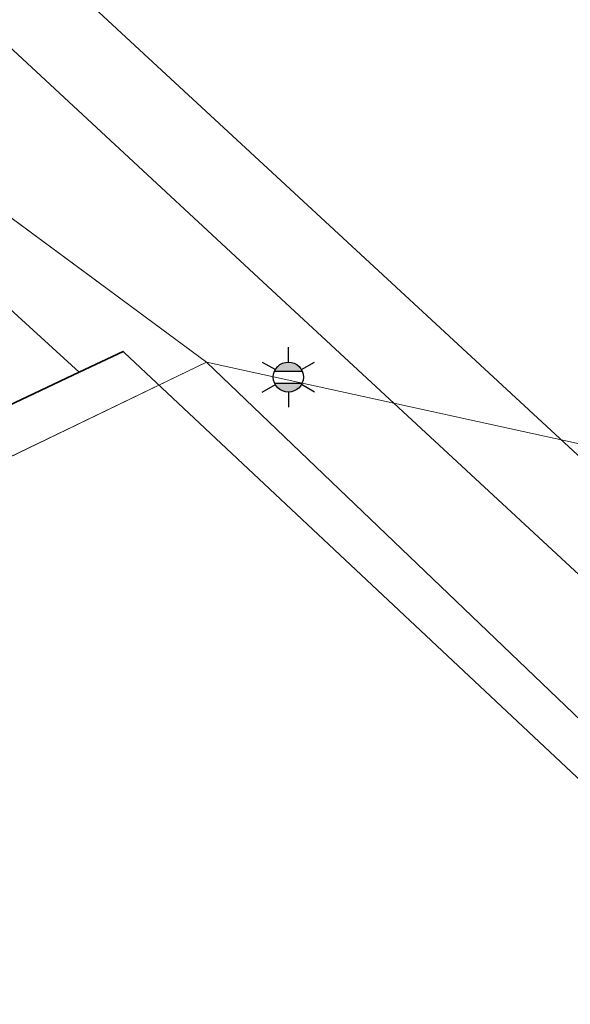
# Model space of a CAD drawing. Header units: millimetres. Extents: x 162876 to 168130, y 402614 to 405602.
# Tile 942 of 1056: x 165527.84 to 165533.63, y 403915.49 to 403925.85. Entities that reach past the tile are written whole.
import ezdxf
from ezdxf.enums import TextEntityAlignment as Align

# ---------------------------------------------------------------- set-up
doc = ezdxf.new("R2010")
doc.units = ezdxf.units.MM
for name, color, linetype, lineweight in [('X-CA190022.004-UO-BGT_Ondergrond$0$GE_314_WGDRijbaanLokaleweg_Vlak_GEM', 253, 'Continuous', 9), ('X-CA190022.004-UO-BGT_Ondergrond$0$GE_316_WGDFietspad_Vlak_GEM', 253, 'Continuous', 9), ('X-CA190022.004-UO-BGT_Ondergrond$0$GE_317_WGDVoetpad_Vlak_GEM', 253, 'Continuous', 9), ('X-CA190022.004-UO-BGT_Ondergrond$0$GE_479_BTDGroenvoorziening_grasenkruida_GEM', 253, 'Continuous', 9), ('X-CA190022.004-UO-BGT_Ondergrond$0$GE_601_PNDgrondvlakpand_Vlak_MV_GEM', 34, 'Continuous', 35), ('X-CA190022.004-UO-BGT_Ondergrond$0$GE_861_PALLichtmast_Punt_GEM', 202, 'Continuous', 25), ('X-CA190022.004-UO-KAD_Percelen$0$B-WE-KG-GRENS_PERCEEL-GV', 150, 'Continuous', 9)]:
    doc.layers.add(name, color=color, linetype=linetype, lineweight=lineweight)
doc.styles.add('X-CA190022.004-UO-BGT_Ondergrond$0$NLCS-ISO', font='NLCS-ISO.ttf')

# ---------------------------------------------------------------- blocks, each defined once
blk = doc.blocks.new('X-CA190022.004-UO-BGT_Ondergrond$0$N-SIE-WEG_LICHTMAST-SO')
h = blk.add_hatch(color=256)
h.paths.add_polyline_path([(1.163, 0.5, 0.658505), (-1.163, 0.5)])
h.paths.add_polyline_path([(-1.163, -0.5, 0.658505), (1.163, -0.5)])
at = {"flags": 128}
for points in [[(0, 1.266), (0, 2.531)], [(-2.192, 1.266), (-1.096, 0.633)], [(1.096, 0.633), (2.192, 1.266)], [(-1.163, 0.5), (1.163, 0.5)], [(-2.192, -1.266), (-1.096, -0.633)], [(-1.163, -0.5), (1.163, -0.5)], [(2.192, -1.266), (1.096, -0.633)], [(0, -1.266), (0, -2.531)]]:
    blk.add_lwpolyline(points, dxfattribs=at)
at = {"ltscale": 0.5}
blk.add_circle((0, 0), 1.266, dxfattribs=at)
at = {"style": 'X-CA190022.004-UO-BGT_Ondergrond$0$NLCS-ISO'}
blk.add_attdef('TYPE', text='', height=1.8, dxfattribs=at).set_placement((0, 2.531), align=Align.BOTTOM_CENTER)
blk = doc.blocks.new('X-CA190022.004-UO-BGT_Ondergrond$0$IMGEOLichtmastpaal')
at = {"xscale": 5, "yscale": 5, "zscale": 5}
blk.add_blockref('X-CA190022.004-UO-BGT_Ondergrond$0$N-SIE-WEG_LICHTMAST-SO', (0.04, 6.39), dxfattribs=at)

msp = doc.modelspace()

# ---------------------------------------------------------------- linework, layer by layer
at = {"layer": 'X-CA190022.004-UO-BGT_Ondergrond$0$GE_314_WGDRijbaanLokaleweg_Vlak_GEM', "flags": 128}
msp.add_lwpolyline([(165603.654, 403856.382), (165568.085, 403889.49), (165541.795, 403913.781), (165529.235, 403925.402), (165520.419, 403933.575), (165520.087, 403933.866), (165523.323, 403937.554), (165529.906, 403931.68), (165538.49, 403923.781), (165547.496, 403915.416), (165552.684, 403910.592), (165559.352, 403904.391), (165562.959, 403901.025)], dxfattribs=at)
at = {"layer": 'X-CA190022.004-UO-BGT_Ondergrond$0$GE_316_WGDFietspad_Vlak_GEM', "flags": 128}
msp.add_lwpolyline([(165629.158, 403831.276), (165628.319, 403832.082), (165626.45, 403833.877), (165622.969, 403837.218), (165622.668, 403837.507), (165571.582, 403884.926), (165570.271, 403886.141), (165564.598, 403891.398), (165534.765, 403919.041), (165530.348, 403923.134), (165525.571, 403927.567), (165519.398, 403933.08), (165520.087, 403933.866), (165520.419, 403933.575), (165529.235, 403925.402), (165541.795, 403913.781)], dxfattribs=at)
at = {"layer": 'X-CA190022.004-UO-BGT_Ondergrond$0$GE_317_WGDVoetpad_Vlak_GEM', "flags": 128}
for points in [[(165518.092, 403934.232), (165518.369, 403933.988), (165519.117, 403933.328), (165519.398, 403933.08), (165525.571, 403927.567), (165530.348, 403923.134), (165534.765, 403919.041), (165564.598, 403891.398), (165564.215, 403890.911), (165567.349, 403888.084), (165569.87, 403885.708), (165570.271, 403886.141), (165571.582, 403884.926), (165622.668, 403837.507), (165622.969, 403837.218), (165622.669, 403836.888), (165626.123, 403833.536), (165626.45, 403833.877), (165628.319, 403832.082), (165629.158, 403831.276)], [(165593.25, 403862.39), (165585.868, 403869.224), (165581.306, 403873.448), (165577.918, 403876.584), (165570.2, 403883.73), (165568.138, 403884.786), (165563.066, 403889.654), (165563.057, 403889.627), (165562.14, 403890.72), (165556.34, 403895.77), (165555.39, 403896.84), (165551.88, 403900.16), (165552.18, 403900.43), (165551.5, 403901.16), (165548.089, 403904.363), (165528.934, 403922.348), (165528.923, 403922.359), (165528.461, 403922.14), (165522.04, 403928.011), (165516.478, 403932.921)]]:
    msp.add_lwpolyline(points, dxfattribs=at)
at = {"layer": 'X-CA190022.004-UO-BGT_Ondergrond$0$GE_479_BTDGroenvoorziening_grasenkruida_GEM', "flags": 128}
msp.add_lwpolyline([(165516.478, 403932.921), (165522.04, 403928.011), (165528.461, 403922.14), (165524.544, 403920.283)], dxfattribs=at)
at = {"layer": 'X-CA190022.004-UO-BGT_Ondergrond$0$GE_601_PNDgrondvlakpand_Vlak_MV_GEM', "flags": 128}
msp.add_lwpolyline([(165528.934, 403922.348), (165548.089, 403904.363), (165542.892, 403898.827), (165523.107, 403917.625), (165524.544, 403920.283), (165528.461, 403922.14), (165528.923, 403922.359), (165528.934, 403922.348)], dxfattribs=at)
at = {"layer": 'X-CA190022.004-UO-KAD_Percelen$0$B-WE-KG-GRENS_PERCEEL-GV', "flags": 128}
for points in [[(165465.94, 403977.9), (165485.47, 403959.11), (165489.71, 403955.04), (165500.126, 403945.838), (165504.3, 403942.15), (165507.8, 403939), (165513.006, 403935.006), (165525.447, 403925.461), (165529.8, 403922.245), (165546.98, 403918.48), (165534.04, 403930.46), (165523.606, 403940.115), (165516.49, 403946.7), (165508.07, 403954.49), (165478.67, 403980.52)], [(165593.05, 403879.58), (165584.586, 403886.104), (165584.28, 403886.34), (165577.058, 403891.868), (165572.74, 403895.819), (165565.807, 403901.943), (165562.33, 403905.015), (165546.98, 403918.48), (165529.8, 403922.245), (165545.723, 403906.991), (165562.785, 403891.484), (165567.789, 403887.094), (165567.163, 403886.347), (165569.323, 403884.319), (165581.395, 403873.302), (165594.65, 403861.179)]]:
    msp.add_lwpolyline(points, dxfattribs=at)
for points in [[(165206.02, 403764.38), (165414.648, 403867.011), (165488.008, 403902.301), (165500.095, 403908.046), (165516.162, 403915.666), (165529.8, 403922.245), (165525.447, 403925.461), (165439.548, 403884.215), (165377.01, 403853.973), (165312.395, 403823.042), (165261.19, 403798.093), (165219.371, 403778.022), (165203.794, 403770.499)], [(165562.785, 403891.484), (165545.723, 403906.991), (165529.8, 403922.245), (165516.162, 403915.666), (165512.226, 403911.222), (165551.363, 403877.959)]]:
    msp.add_lwpolyline(points, close=True, dxfattribs=at)

# ---------------------------------------------------------------- block references
at = {"layer": 'X-CA190022.004-UO-BGT_Ondergrond$0$GE_861_PALLichtmast_Punt_GEM', "xscale": 0.025, "yscale": 0.025, "zscale": 0.025}
msp.add_blockref('X-CA190022.004-UO-BGT_Ondergrond$0$IMGEOLichtmastpaal', (165530.66, 403921.929), dxfattribs=at)

doc.saveas('drawing.dxf')
